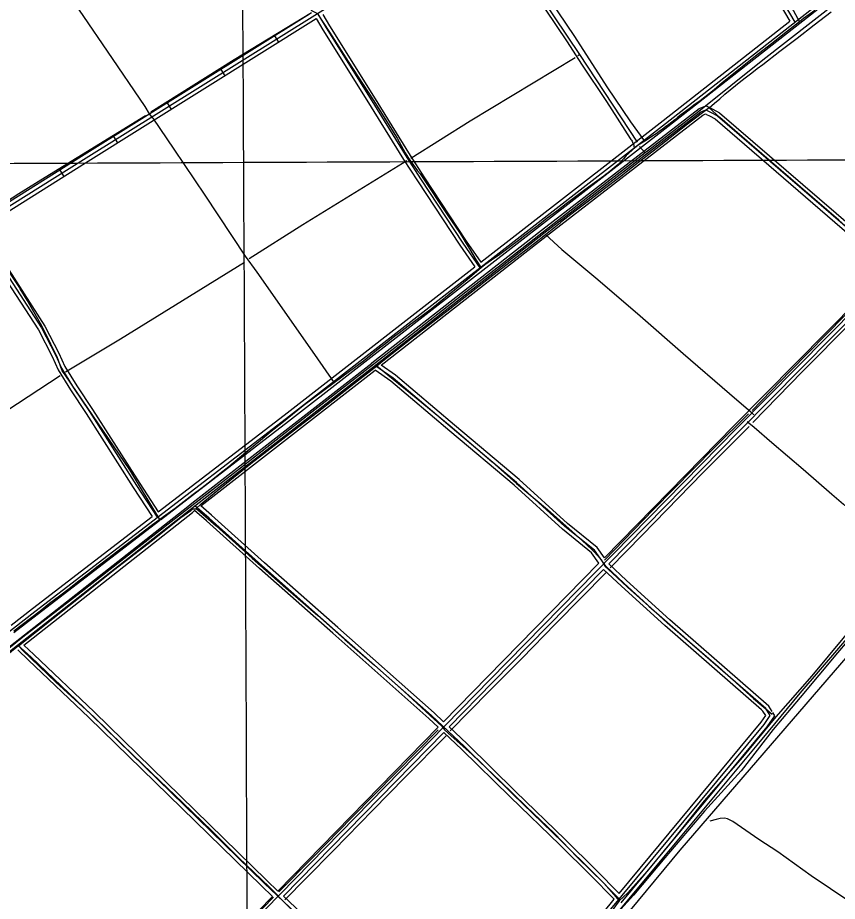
# Model space of a CAD drawing. Extents: x 3424494 to 3462436, y 522220 to 547718.
# Drawn here: x 3432956 to 3436193, y 536835 to 540326 of the extents above; entities that cross this region are included whole.
import ezdxf

# ---------------------------------------------------------------- set-up
doc = ezdxf.new("R2010")
doc.units = 0
for name, color, linetype in [('V-DTCH-CNTR', 7, 'Continuous'), ('V-GRID-MAJR', 7, 'Continuous'), ('V-ROAD-CNTR', 7, 'Continuous'), ('V-SITE-VEGE', 7, 'Continuous'), ('V-TOPO-SHOR', 7, 'Continuous')]:
    doc.layers.add(name, color=color, linetype=linetype)

msp = doc.modelspace()

# ---------------------------------------------------------------- linework, layer by layer
at = {"layer": 'V-DTCH-CNTR'}
for points in [[(3435515.5, 541190.4), (3435546.6, 541142.2), (3435610.6, 541039), (3435677.1, 540926), (3435768.7, 540774.3), (3435848, 540640.3), (3435941.5, 540484.1), (3436019.6, 540352.4), (3436044.2, 540309.4)], [(3434791.3, 540735), (3434844, 540657.5), (3434926.3, 540527.8), (3435039.3, 540359.2), (3435125.7, 540229.5), (3435182.9, 540141.3), (3435281.2, 539994.3), (3435375.4, 539848), (3435377.9, 539844.6), (3435380.2, 539841.1), (3435382.3, 539837.5), (3435384.3, 539833.8), (3435386, 539830), (3435387.6, 539826.1), (3435388.9, 539822.1), (3435390.1, 539818.1), (3435391.1, 539814), (3435391.8, 539809.9)], [(3435432.8, 539837.7), (3435377.7, 539913.5), (3435284, 540052.5), (3435156.4, 540250.8), (3435022.8, 540451.7), (3434898.4, 540638.5), (3434821.7, 540754.6)], [(3433489.5, 539929.1), (3433477.3, 539945), (3433459, 539974.6), (3433310.5, 540193.8), (3433124.5, 540468.7), (3433006.9, 540653.8), (3432963.2, 540721.2)], [(3432245.6, 540346.3), (3432261.8, 540316.2), (3432310.4, 540222.4), (3432325.9, 540191), (3432368.5, 540126.6), (3432514.6, 539903.4), (3432680.3, 539647.3), (3432758.1, 539518.6), (3432780.2, 539484.9), (3432796.5, 539461.6), (3432809.4, 539449.3), (3432864.3, 539396.4), (3432884, 539377.2), (3432893.5, 539363.5), (3432966.5, 539254.6)], [(3435687.5, 539969.2), (3435708, 539987.2), (3435728.6, 540005), (3435749.3, 540022.7), (3435770.3, 540040.1), (3435791.3, 540057.4), (3435812.5, 540074.5), (3435833.9, 540091.4), (3435855.4, 540108.2), (3435877.1, 540124.7), (3435898.9, 540141), (3435966.7, 540192.8), (3436034.3, 540244.6), (3436101.8, 540296.7), (3436169.2, 540348.9)], [(3436104.4, 540354.1), (3436059.8, 540321.7), (3436044.2, 540309.4)], [(3434142.8, 540336.3), (3434187.7, 540267.7), (3434261.9, 540152.5), (3434360.2, 540000.6), (3434454.4, 539849.5), (3434486.8, 539791.3), (3434497.4, 539774.2), (3434507.2, 539759.3), (3434516.6, 539746.4), (3434526.1, 539733.7), (3434535.8, 539721), (3434545.6, 539708.5), (3434657.9, 539540.4), (3434672.3, 539519.3), (3434686.4, 539498.1), (3434700.4, 539476.8), (3434714.1, 539455.4), (3434727.6, 539433.8), (3434741, 539412.1), (3434754.1, 539390.2), (3434767, 539368.2), (3434787.1, 539336.7)], [(3436044.2, 540309.4), (3435996.8, 540272.1), (3435933.8, 540222.6), (3435870.7, 540173.2), (3435837.5, 540147.1), (3435804.5, 540120.8), (3435771.6, 540094.3), (3435738.9, 540067.5), (3435706.3, 540040.6), (3435688, 540026), (3435669.5, 540011.5), (3435650.9, 539997.3), (3435632.1, 539983.2), (3435613.2, 539969.2), (3435594.2, 539955.5), (3435575, 539942), (3435563.3, 539932), (3435551.4, 539922.2), (3435539.4, 539912.6), (3435527.3, 539903.1), (3435515.1, 539893.8), (3435502.7, 539884.6), (3435490.2, 539875.7), (3435477.6, 539866.9), (3435464.8, 539858.2), (3435452, 539849.8), (3435439, 539841.5), (3435432.8, 539837.7), (3435425.9, 539833.4), (3435412.7, 539825.5), (3435405.6, 539820.5), (3435398.6, 539815.3), (3435391.8, 539809.9), (3435385.1, 539804.3), (3435378.6, 539798.6), (3435372.2, 539792.7), (3435365.9, 539786.6), (3435359.8, 539780.4), (3435353.9, 539774), (3435348.2, 539767.4), (3435342.6, 539760.7), (3435335.3, 539753.3), (3435327.8, 539746), (3435320.1, 539738.9), (3435312.3, 539732), (3435304.4, 539725.2), (3435296.3, 539718.6), (3435288, 539712.2), (3435279.6, 539706), (3435271.1, 539699.9)], [(3436422.7, 539323.5), (3436353, 539388.7), (3436198.9, 539525.9), (3436048.1, 539655.6), (3435857.4, 539820.8), (3435729.6, 539930.6), (3435687.5, 539969.2), (3435601, 539905.4), (3435490.1, 539817.2), (3435437.5, 539776), (3435384.9, 539734.8), (3435332.3, 539693.6), (3435273.9, 539649.5), (3435215.8, 539605.1), (3435157.7, 539560.6), (3435099.9, 539515.8)], [(3433489.5, 539929.1), (3433572.7, 539806.5), (3433695.4, 539624.9), (3433854.8, 539382.9), (3433900.9, 539320.3), (3434128.8, 538995.1), (3434206, 538883)], [(3435271.1, 539699.9), (3435233.6, 539672.6), (3435196.2, 539645.1), (3435158.9, 539617.4), (3435121.8, 539589.5), (3435084.8, 539561.5), (3435047.9, 539533.2), (3435011.2, 539504.8), (3434985.4, 539484.7), (3434959.5, 539464.7), (3434933.5, 539444.9), (3434907.3, 539425.3), (3434881, 539405.8), (3434854.6, 539386.6), (3434828, 539367.5), (3434801.3, 539348.5), (3434787.1, 539336.7), (3434730.7, 539290), (3434660, 539231.7), (3434589.1, 539173.5), (3434558.8, 539151.6), (3434528.7, 539129.4), (3434498.6, 539107.1), (3434468.8, 539084.5), (3434439, 539061.8), (3434409.5, 539038.9), (3434380, 539015.8), (3434350.8, 538992.5), (3434321.6, 538969), (3434206, 538883), (3434083.9, 538792.1), (3434041.6, 538758.3), (3433999.3, 538724.3), (3433957.2, 538690.1), (3433915.3, 538655.8), (3433873.4, 538621.3), (3433831.7, 538586.6), (3433790.2, 538551.8), (3433755.1, 538523.9), (3433719.8, 538496.2), (3433684.4, 538468.7), (3433648.9, 538441.3), (3433613.2, 538414.2), (3433577.5, 538387.2), (3433541.5, 538360.4), (3433518.1, 538343), (3433483.9, 538317.6), (3433426.4, 538274.6), (3433369, 538231.5), (3433311.8, 538188.2), (3433273.8, 538158.4), (3433235.7, 538128.7), (3433197.5, 538099.1), (3433159.2, 538069.6), (3433120.8, 538040.3), (3433082.4, 538011.1), (3433044.5, 537981.5), (3433006.4, 537952), (3432968.3, 537922.7), (3432940.5, 537901.6)], [(3434398.6, 538969.6), (3434509.3, 539056.4), (3434663.3, 539175.7), (3434816.1, 539295.3), (3434996.7, 539434.2), (3435040.9, 539469.1), (3435099.9, 539515.8)], [(3435040.9, 539469.1), (3435105.3, 539410.1), (3435247.9, 539291.3), (3435415.2, 539148.3), (3435584.5, 538999), (3435767.3, 538840.7), (3435851.3, 538768.5), (3435863.3, 538756.9)], [(3433518.1, 538343), (3433398.6, 538538.7), (3433168.9, 538878.2), (3433143.1, 538914.9), (3433131.7, 538930.8), (3433111.6, 538985.7), (3433087.4, 539035.5), (3433052, 539108.6), (3432993.4, 539209.4), (3432966.5, 539254.6)], [(3433660.3, 538384.6), (3433681.2, 538404.6), (3433746.1, 538458.8), (3433876.5, 538564.4), (3434003.1, 538662), (3434140.4, 538767.1), (3434275, 538872.7), (3434374.2, 538950.4), (3434398.6, 538969.6)], [(3434374.2, 538950.4), (3434417.8, 538914), (3434529.7, 538824.3), (3434672.5, 538706.9), (3434829.4, 538570.7), (3434925.9, 538485.9), (3435048, 538383.1), (3435146.1, 538295.6), (3435201.7, 538246.3), (3435229.4, 538218.9), (3435235.9, 538212.2), (3435242.2, 538205.4), (3435248.3, 538198.4), (3435254.3, 538191.2), (3435260, 538183.9), (3435268.1, 538170.5), (3435276.3, 538157.2)], [(3435837.1, 538730.2), (3435865, 538707.9), (3435934.8, 538647.4), (3436057.7, 538541.8), (3436171.1, 538443.8), (3436217.2, 538403.3), (3436277.5, 538350.3), (3436413.4, 538237.5), (3436479.3, 538187.5), (3436424.4, 538122.1), (3436327.7, 538009.6), (3436279.3, 537950.8)], [(3432959.9, 537843.8), (3433095.2, 537951.5), (3433234.8, 538062.7), (3433340, 538147.1), (3433483.6, 538257.9), (3433600.5, 538350.7), (3433640.6, 538379.3), (3433642, 538380.7), (3433643.5, 538381.9), (3433645.2, 538383), (3433646.9, 538383.9), (3433648.7, 538384.6), (3433650.6, 538385.1), (3433652.6, 538385.4), (3433654.5, 538385.5), (3433656.5, 538385.4), (3433658.4, 538385.1), (3433660.3, 538384.6), (3433662.1, 538383.9), (3433663.9, 538383), (3433665.5, 538382), (3433667.1, 538380.7), (3433740, 538318.5), (3433882.3, 538190.4), (3434015, 538072.5), (3434141, 537963.5)], [(3435276.3, 538157.2), (3435305.2, 538130.6), (3435364.4, 538075.9), (3435448.9, 538000.9), (3435500.7, 537955.4)], [(3434141, 537963.5), (3434248, 537869.7), (3434365.3, 537767.2), (3434481, 537665.3), (3434585.1, 537568.3), (3434631.6, 537526.3), (3434641.9, 537512.8), (3434655.3, 537500.1), (3434751.6, 537414.1), (3434863.3, 537308.1), (3434964.9, 537209.7), (3435074.9, 537104), (3435167.7, 537008.5), (3435270.8, 536907.1), (3435291.2, 536884.7), (3435310.7, 536861.4), (3435331.2, 536836.1)], [(3436279.3, 537950.8), (3436092.6, 537725.9), (3435950.7, 537563.7), (3435818.2, 537404.8), (3435666.8, 537231.3), (3435546.7, 537079.8), (3435441.7, 536954.5), (3435365.8, 536868.6), (3435331.2, 536836.1), (3435288.2, 536777.1)], [(3435500.7, 537955.4), (3435609, 537859.3), (3435723.4, 537761.5), (3435862.2, 537635.8), (3435936.2, 537573.6)], [(3433107.3, 537700.7), (3432976.4, 537825.4), (3432959.9, 537843.8), (3432911, 537805)], [(3433107.3, 537700.7), (3433258.4, 537561.9), (3433370.6, 537452.8), (3433486, 537340.9), (3433606.4, 537224.8), (3433724.8, 537111.5), (3433829.6, 537005.9), (3433948.7, 536891.9), (3433978.9, 536862.8), (3433991.1, 536848.7), (3434044.6, 536795.5), (3434134, 536713.9), (3434237.1, 536617.7), (3434344, 536513.8), (3434447.2, 536413.6), (3434546.7, 536313.8), (3434626.1, 536234.3), (3434690.4, 536168.1), (3434720.9, 536138.2), (3434732.5, 536127.3)], [(3436427.2, 536713.7), (3436374.7, 536743.9), (3436242.8, 536832.6), (3436089.9, 536935.9), (3435957.8, 537029.8), (3435883.2, 537079.5), (3435780.7, 537149.6), (3435759.8, 537161.1), (3435747.2, 537163.8), (3435730.4, 537162.2), (3435714.2, 537157.9), (3435689.5, 537151.5)]]:
    msp.add_lwpolyline(points, dxfattribs=at)
at = {"layer": 'V-GRID-MAJR'}
for points in [[(3433900, 527634.1), (3433874.4, 533693.1), (3433848.9, 539754.1), (3433823.3, 545815), (3433823.3, 545817)], [(3428572.5, 539732.2), (3433848.9, 539754.1), (3439125.2, 539776.7), (3444401.6, 539800.1), (3449677.9, 539824.3), (3454954.3, 539849.2), (3460230.7, 539875)]]:
    msp.add_spline(points, degree=3, dxfattribs=at)
at = {"layer": 'V-ROAD-CNTR'}
for p, q in [((3433970, 540253.7), (3433985.9, 540228.2)), ((3433758, 540121.2), (3433773.9, 540095.8)), ((3433546, 539988.8), (3433561.8, 539963.3)), ((3433333.9, 539856.3), (3433349.8, 539830.9)), ((3433122, 539723.7), (3433137.9, 539698.3))]:
    msp.add_line(p, q, dxfattribs=at)
for points in [[(3428581.7, 536858.3), (3428592.8, 536865), (3429696.6, 537565.1), (3431434.8, 538647.4), (3433216.6, 539765.4), (3435691.1, 541311), (3436517.9, 541821.2), (3436767.2, 541981.2), (3437838.1, 542649.1), (3438045.9, 542783.2), (3438150.3, 542848.1), (3438193, 542880.9), (3438253.3, 542932.7), (3438301.6, 542982.4), (3438351.9, 543036.7), (3438397.6, 543083.6), (3438439.4, 543132.1)], [(3434641.3, 542648.5), (3436024.8, 540307.6)], [(3438956.6, 541943.4), (3438842.1, 541827.4), (3437790.4, 540740.8), (3436992.3, 539912.6), (3435795.3, 538702.9), (3434822.5, 537711.3), (3433638.5, 536500.9), (3432411.7, 535256.8), (3431892.4, 534722)], [(3430875.5, 538296.9), (3431286, 537667.5), (3431730, 537009.6), (3431744, 536995.9), (3431766.7, 537003.7), (3431795.8, 537021.3), (3433023.9, 537980.1), (3434017.2, 538743.4), (3435515.2, 539908), (3437108.3, 541157.2), (3437120.6, 541177.3), (3437114, 541203.1), (3437096.3, 541232.8), (3437077, 541263.5), (3436466.5, 541791.8)], [(3433164, 541786), (3434092.5, 540385.1), (3434116.8, 540353.8), (3434140.4, 540342.6), (3434174.7, 540285), (3434348.1, 540007.3), (3434493, 539773.6), (3434547.1, 539689.2), (3434714.8, 539434.6), (3434781.7, 539337.7)], [(3435496.6, 541171.9), (3436005.2, 540311.3)], [(3431806.1, 540984.5), (3431800.8, 540981.4), (3431927.7, 540818.7), (3432049.9, 540650.1), (3432258.3, 540306), (3432312.9, 540215.9), (3432376.4, 540111), (3432650.9, 539695.3), (3432741.9, 539545.1), (3432793.5, 539459.9), (3432908.4, 539319.9), (3433050.8, 539100), (3433105.1, 538993.8), (3433129.6, 538940.8), (3433176.9, 538862.8), (3433239.4, 538769.9), (3433425.4, 538477), (3433507.4, 538351.7)], [(3436056.6, 540313.5), (3436500.4, 540661.5)], [(3432780.9, 539509.7), (3433208.6, 539778.1), (3434108.4, 540340.1)], [(3432796.4, 539484), (3433224.5, 539752.7), (3434135.5, 540321.7)], [(3434135.5, 540321.7), (3434161.9, 540277.1), (3434335.4, 539999.4), (3434480.3, 539765.6), (3434534.5, 539681), (3434702.4, 539426.2), (3434761.3, 539340.9)], [(3434160.9, 540337.5), (3434187.5, 540292.8), (3434360.9, 540015.2), (3434505.6, 539781.6), (3434559.6, 539697.3), (3434727.2, 539443), (3434785, 539359.3)], [(3434785, 539359.3), (3435506, 539919.8), (3436005.2, 540311.3)], [(3436014.9, 540280.7), (3436056.6, 540313.5)], [(3434805.3, 539337.1), (3435524.4, 539896.1), (3436014.9, 540280.7)], [(3433324.1, 536182.1), (3432223.6, 537250.6), (3432220.1, 537258.6), (3432226, 537272.9), (3432250.3, 537291.2), (3432956, 537846.6), (3433636.9, 538383), (3434364.1, 538949.4), (3435034.7, 539473.7), (3435654.5, 539953.9), (3435673.5, 539961.4), (3435694.9, 539951.2), (3435719.6, 539937.7), (3436376.5, 539371.6), (3436454.6, 539304), (3436811.3, 539002.9), (3436896.3, 538929.3), (3437016.2, 538835.1)], [(3434355.2, 538961.5), (3435025.5, 539485.5), (3435647, 539967.1), (3435674, 539977.8), (3435678.5, 539975.6)], [(3435678.5, 539975.6), (3435701.7, 539964.6), (3435728.2, 539950.1), (3436386.3, 539382.9), (3436419.1, 539354.6)], [(3434392.2, 538952.4), (3435043.9, 539461.8), (3435662, 539940.8), (3435672.9, 539945.1), (3435674.6, 539944.3)], [(3435676.1, 539943.5), (3435688.1, 539937.9), (3435711, 539925.3), (3436366.7, 539360.2), (3436397.9, 539333.2)], [(3432796.4, 539484), (3432805.8, 539468.6), (3432920.5, 539328.8), (3433063.8, 539107.5), (3433118.6, 539000.4), (3433142.9, 538947.9), (3433189.5, 538870.9), (3433252, 538778.1), (3433438, 538485.2), (3433511.1, 538373.4)], [(3432771, 539468.1), (3432781.2, 539451.2), (3432896.2, 539311), (3433037.8, 539092.4), (3433091.7, 538987.3), (3433116.4, 538933.8), (3433164.2, 538854.7), (3433226.8, 538761.7), (3433412.7, 538468.9), (3433487.3, 538355.1)], [(3433511.1, 538373.4), (3434008, 538755.2), (3434761.3, 539340.9)], [(3434752.7, 539296.2), (3434805.3, 539337.1)], [(3436397.9, 539333.2), (3435784.7, 538713.4), (3435273.2, 538192.2)], [(3433519.9, 538342.3), (3434026.3, 538731.5), (3434752.7, 539296.2)], [(3436420.3, 539313.2), (3435806, 538692.4), (3435291.1, 538167.5)], [(3433345.9, 536204.1), (3434123.6, 535466.9), (3434150.8, 535463.5), (3434184.7, 535484), (3434712.3, 536132.9), (3435279.4, 536779.5), (3435903.9, 537533.6), (3435928.5, 537568.4), (3435911.2, 537595.9), (3435521.8, 537935.5), (3435350.6, 538091), (3435278.4, 538158.8), (3435233.9, 538221.9), (3435117.4, 538315.9), (3434926.3, 538489.8), (3434672.2, 538704), (3434438.5, 538900.8), (3434367.2, 538951.9)], [(3433643.3, 538407), (3434354.8, 538961.3), (3434355.2, 538961.5)], [(3435273.2, 538192.2), (3435244.9, 538232.3), (3435127.2, 538327.3), (3434936.2, 538501.1), (3434681.9, 538715.5), (3434447.7, 538912.7), (3434392.2, 538952.4)], [(3433679.2, 538396.9), (3434367.6, 538933.2)], [(3435251.9, 538170.4), (3435222.8, 538211.6), (3435107.6, 538304.5), (3434916.5, 538478.6), (3434662.5, 538692.6), (3434429.3, 538889), (3434367.6, 538933.2)], [(3432207.5, 537267.5), (3432213.8, 537282.4), (3432241.2, 537303.1), (3432946.8, 537858.4), (3433627.6, 538394.8), (3433643.3, 538407)], [(3435331.7, 536844.6), (3435228.9, 536948.8), (3435107.9, 537068.2), (3434911.3, 537258), (3434720.7, 537445.8), (3434590.6, 537568.3), (3434210.3, 537905), (3433921, 538160.8), (3433712.1, 538348.4), (3433655.5, 538397.6)], [(3434638.1, 537544.2), (3434600.8, 537579.4), (3434220.3, 537916.2), (3433931, 538172), (3433722, 538359.7), (3433679.2, 538396.9)], [(3432930.4, 537926.1), (3433014.7, 537991.9), (3433487.3, 538355.1)], [(3432979.9, 537846.4), (3433646.1, 538371.2), (3433655, 538378.1)], [(3434617.1, 537522.8), (3434580.5, 537557.2), (3434200.4, 537893.8), (3433911, 538149.6), (3433702.2, 538337.2), (3433655, 538378.1)], [(3432940.7, 537896.1), (3433033.1, 537968.2), (3433517.5, 538340.4)], [(3435251.9, 538170.4), (3434811.8, 537721.8), (3434638.1, 537544.2)], [(3435270.1, 538146.1), (3434833.2, 537700.8), (3434659.9, 537523.7)], [(3435893.5, 537591.5), (3435511.9, 537924.3), (3435340.4, 538080), (3435270.1, 538146.1)], [(3435936.4, 537584.1), (3435922.7, 537605.8), (3435531.8, 537946.7), (3435360.8, 538102), (3435291.1, 538167.5)], [(3434718.3, 536131.2), (3434186.5, 536663.5), (3433929.2, 536906.3), (3433247.5, 537571.9), (3433009.1, 537799), (3432956.9, 537847.3)], [(3433983.9, 536875.4), (3433939.6, 536917.1), (3433257.9, 537582.7), (3433019.3, 537809.9), (3432979.9, 537846.4)], [(3433962.9, 536853.9), (3433918.9, 536895.5), (3433237.1, 537561.1), (3432998.8, 537788), (3432956.1, 537827.6)], [(3435331.6, 536866), (3435892, 537542.7), (3435910.5, 537568.9), (3435899.6, 537586.1), (3435893.5, 537591.5)], [(3435339.4, 536828.4), (3435915.8, 537524.5), (3435946.6, 537567.9), (3435938.1, 537581.3)], [(3434617.1, 537522.8), (3433983.9, 536875.4)], [(3435331.6, 536866), (3435239.5, 536959.4), (3435118.4, 537078.9), (3434921.7, 537268.7), (3434731.1, 537456.6), (3434659.9, 537523.7)], [(3434638.9, 537502.2), (3434005.7, 536854.8)], [(3435312.4, 536842.8), (3435218.3, 536938.2), (3435097.5, 537057.5), (3434900.8, 537247.2), (3434710.3, 537435), (3434638.9, 537502.2)], [(3433962.9, 536853.9), (3433627.8, 536511.4), (3433323.9, 536203.2)], [(3434713.6, 536157.1), (3434196.9, 536674.3), (3434005.7, 536854.8)], [(3434713.6, 536157.1), (3435268, 536789.2), (3435312.4, 536842.8)]]:
    msp.add_lwpolyline(points, dxfattribs=at)
at = {"layer": 'V-SITE-VEGE'}
msp.add_lwpolyline([(3437324.7, 539145), (3438233.8, 540220.4), (3438249.8, 540236.5), (3438265.9, 540252.5), (3438281.9, 540252.5), (3438292.6, 540247.2), (3438281.9, 540231.1), (3437442.4, 539219.9), (3436955.8, 538642.1), (3435570.8, 537037), (3434260.7, 535453.4), (3434196.5, 535389.2), (3434175.1, 535389.2), (3434159.1, 535410.6), (3434175.1, 535448), (3434217.9, 535501.5), (3434667.1, 536009.8), (3435260.6, 536753.5), (3435330.1, 536796.3), (3435897, 537475.8), (3436046.7, 537657.7)], close=True, dxfattribs=at)
at = {"layer": 'V-TOPO-SHOR'}
for p, q in [((3435176.7, 540179.6), (3434803.6, 540735.6)), ((3435434.6, 539791.6), (3435412.2, 539816.5)), ((3432961, 539629.8), (3432773.4, 539510.1)), ((3433124.3, 538911), (3432913.5, 538772.5)), ((3435280.2, 538134.1), (3435080, 537930.6))]:
    msp.add_line(p, q, dxfattribs=at)
for points in [[(3437598.3, 540832.5), (3437566.7, 540798.6), (3437329.1, 541032.2), (3437200.3, 541158.3), (3437197.7, 541158.3), (3437194.6, 541157.3), (3437182.2, 541151.2), (3436984.2, 541004.2), (3436538.9, 540654.8), (3436191.1, 540385.3), (3435898.8, 540157.4), (3435645.8, 539955.5), (3435443.2, 539798.2), (3435434.6, 539791.6), (3435172.6, 539588.7), (3434947.1, 539413), (3434726.3, 539241.4), (3434474.4, 539043.1), (3434118.3, 538766.5), (3433835.8, 538546.2), (3433562.1, 538334.1), (3433206.5, 538055.4), (3432975.9, 537878.2)], [(3434116.3, 540345.2), (3433811, 540158.6), (3433481.6, 539951.6)], [(3435404.1, 539834.3), (3435176.7, 540179.6), (3435168.4, 540174.9)], [(3435157.7, 540166.7), (3434743.7, 539916.1), (3434508.8, 539769.6)], [(3433460.6, 539937.9), (3433064.8, 539694.3), (3432961, 539629.8)], [(3434493.4, 539760.3), (3434082.9, 539507.3), (3433870.5, 539372.5)], [(3433851.5, 539358.4), (3433362.7, 539055), (3433145.6, 538925)], [(3436399.2, 539327.1), (3436221.2, 539148), (3436006.6, 538929.3), (3435856.8, 538773.2)], [(3436427.8, 539304.1), (3436247.7, 539121.6), (3436055.9, 538927.5), (3435858.9, 538726.1)], [(3435842.1, 538760), (3435705.8, 538624.5), (3435467.2, 538382.9), (3435273.8, 538183)], [(3435845, 538710.8), (3435662.7, 538527.2), (3435423.1, 538281.5), (3435295.6, 538152.8)], [(3436308.2, 537950.6), (3436193.3, 537816.8), (3436046.2, 537640), (3435940.1, 537513.5), (3435813.1, 537350), (3435669.1, 537190.8), (3435511.7, 537007.1), (3435388.6, 536859.1), (3435276.7, 536735.1)], [(3435080, 537930.6), (3434946.8, 537794), (3434818.6, 537664.8), (3434663.8, 537507.7)], [(3432975.9, 537878.2), (3432588.3, 537564.9), (3432051.1, 537156), (3431421.3, 536660.1), (3430734.2, 536116.2), (3430430.4, 535879.1)], [(3434616.8, 537512.3), (3434451.3, 537343.6), (3434275.6, 537166.1), (3434124, 537011.1), (3433986.9, 536872.5)], [(3434647.9, 537489.1), (3434486.2, 537325.2), (3434358.7, 537195), (3434204.3, 537037.1), (3434096.1, 536925.8), (3434010.7, 536840.7)], [(3433967, 536851.1), (3433838.1, 536720), (3433687.7, 536566), (3433555.5, 536431.7), (3433446.6, 536320.7), (3433328.1, 536201.1), (3433329.7, 536198.5)]]:
    msp.add_lwpolyline(points, dxfattribs=at)

doc.saveas('drawing.dxf')
